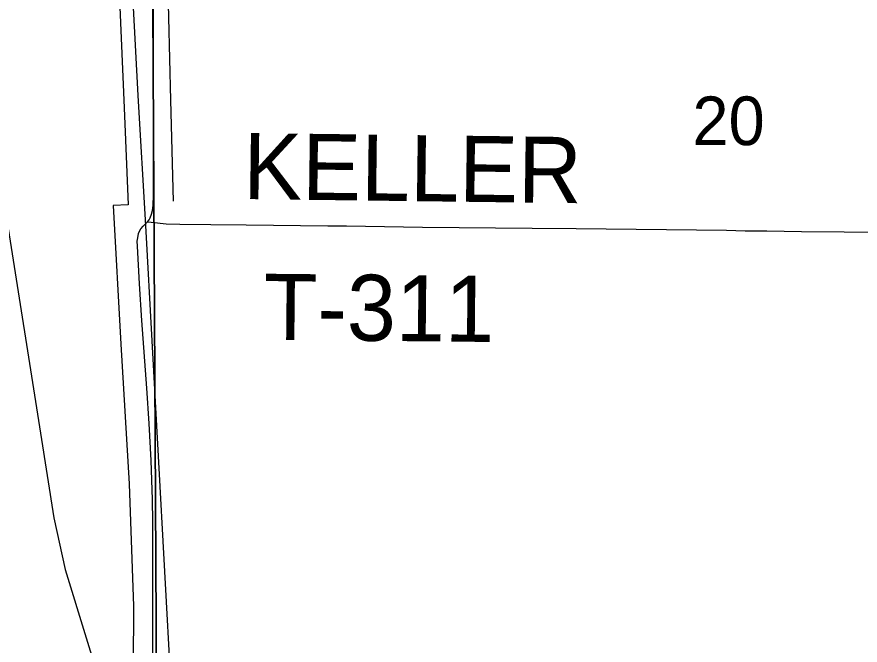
# Model space of a CAD drawing. Extents: x 1443599 to 1910620, y 1028088 to 1361369.
# Drawn here: x 1690821 to 1694655, y 1293435 to 1296289 of the extents above; entities that cross this region are included whole.
import ezdxf

# ---------------------------------------------------------------- set-up
doc = ezdxf.new("R2010")
doc.units = 0
for name, color, linetype in [('GM_X_County_Road', 7, 'Continuous'), ('GM_X_Minor_River', 7, 'Continuous'), ('GM_X_Rail_Line', 7, 'Continuous'), ('GM_X_Section', 7, 'Continuous'), ('GM_X_Section_Text', 7, 'Continuous'), ('GM_X_Township_Road', 7, 'Continuous'), ('GM_X_Township_Road_Text', 7, 'Continuous')]:
    doc.layers.add(name, color=color, linetype=linetype)

msp = doc.modelspace()

# ---------------------------------------------------------------- linework, layer by layer
at = {"layer": 'GM_X_County_Road'}
for points in [[(1691414.4, 1295357.5), (1691422.5, 1295367.5), (1691427.6, 1295376.8), (1691433.5, 1295392.8), (1691437.4, 1295409.3), (1691440.4, 1295432.5), (1691442.3, 1295478.8), (1691442.8, 1295603.7), (1691442.9, 1295733.6), (1691441.8, 1296049.7), (1691442.3, 1296154.7), (1691442.7, 1296338.5), (1691441.6, 1296456.7), (1691441.6, 1296545.3), (1691440.6, 1296670.5)], [(1691448.5, 1292723.1), (1691448.2, 1292738.2), (1691440.7, 1293181.3), (1691439.5, 1293460.3), (1691438.8, 1293690.1), (1691439.7, 1293995.4), (1691438.3, 1294097.2), (1691432.5, 1294274.5), (1691423.1, 1294441.8), (1691412.2, 1294602.3), (1691389.6, 1294910), (1691379.1, 1295077.1), (1691369.3, 1295247.4), (1691368.9, 1295269.9), (1691370.7, 1295285.8), (1691374.4, 1295304.5), (1691378.5, 1295315.9), (1691384.7, 1295326.5), (1691394.7, 1295338.5), (1691413.8, 1295356.7), (1691414.4, 1295357.5)]]:
    msp.add_lwpolyline(points, dxfattribs=at)
at = {"layer": 'GM_X_Minor_River'}
for points in [[(1690921.8, 1299857), (1691038.7, 1299645.1), (1691077.4, 1299554.4), (1691095.5, 1299403.8), (1691107.6, 1299107), (1691132.3, 1298695.7), (1691167.2, 1298156.1), (1691202.6, 1297646.5), (1691239.8, 1297124.8), (1691281.7, 1296511), (1691309.4, 1295875.2), (1691327.7, 1295436.1), (1691259.8, 1295432.9), (1691293.6, 1294803.1), (1691331.2, 1294167.4), (1691351.9, 1293612), (1691348.9, 1293068.9)], [(1694644.2, 1297871.8), (1693906.4, 1297889.1), (1693003.3, 1297922.5), (1692185.7, 1297942.8), (1691581.5, 1297954.4), (1691511.3, 1297946.2), (1691488.4, 1297911.9), (1691484.7, 1297854.7), (1691481.9, 1297655), (1691500.8, 1297109.5), (1691506.7, 1296476.1), (1691519.3, 1295910.7), (1691531.3, 1295451.5)]]:
    msp.add_lwpolyline(points, dxfattribs=at)
at = {"layer": 'GM_X_Rail_Line'}
for points in [[(1691588.6, 1292029.2), (1691523.1, 1293245.4), (1691408.1, 1295342.1), (1691372.4, 1295931.3), (1691154.2, 1300047.7), (1691104.4, 1300924.3), (1691052.8, 1301874.9), (1690988.1, 1303240.4), (1690849.7, 1305665.9), (1690807.7, 1306424.8), (1690776.3, 1306684.2), (1690684.8, 1307293.1), (1690566.3, 1308011.4), (1690453.8, 1308704.2), (1690359.3, 1309308.6), (1690246.9, 1310006), (1690149.6, 1310689.3), (1690053.2, 1311262.6)], [(1690776.5, 1295357.1), (1690929.3, 1294398.7), (1690989.3, 1294013.7), (1691041.5, 1293778.4), (1691225.7, 1293177.2), (1691281.1, 1292969.5), (1691376.9, 1292729.2), (1691453.2, 1292561.2), (1691498, 1292451.3), (1691525, 1292377), (1691550.4, 1292267), (1691568.8, 1292162.6), (1691588.6, 1292029.2)]]:
    msp.add_lwpolyline(points, dxfattribs=at)
at = {"layer": 'GM_X_Section'}
for points in [[(1686812.5, 1298088.9), (1691430.3, 1298014.5), (1691459.8, 1292697.1), (1686711.8, 1292755), (1686763, 1295237.8)], [(1691430.3, 1298014.5), (1696687.3, 1297934.4), (1696686.4, 1292613.4), (1691459.8, 1292697.1)]]:
    msp.add_lwpolyline(points, close=True, dxfattribs=at)
at = {"layer": 'GM_X_Township_Road'}
msp.add_lwpolyline([(1691414.4, 1295357.5), (1691448.9, 1295354.4), (1691472.4, 1295351.8), (1691499.3, 1295349.8), (1691561.6, 1295347.9), (1691702.8, 1295346.4), (1691863.7, 1295345.2), (1692234.7, 1295340), (1692320, 1295339.7), (1692664.8, 1295334.2), (1693163.8, 1295329.7), (1693364.1, 1295327.3), (1694047, 1295319.6), (1694132.3, 1295318), (1694230.8, 1295316.7), (1694388.4, 1295313.8), (1694582.1, 1295313.2), (1694736.4, 1295311.8)], dxfattribs=at)

# ---------------------------------------------------------------- texts
at = {"layer": 'GM_X_Section_Text'}
msp.add_text('20', height=221, rotation=0, dxfattribs=at).set_placement((1693892.3, 1295706.5))
at = {"layer": 'GM_X_Township_Road_Text'}
for s, rotation, p in [('KELLER', 359.2853, (1691848.9, 1295461.8)), ('T-311', 359.4374, (1691941.6, 1294822.5))]:
    msp.add_text(s, height=300, rotation=rotation, dxfattribs=at).set_placement(p)

doc.saveas('drawing.dxf')
